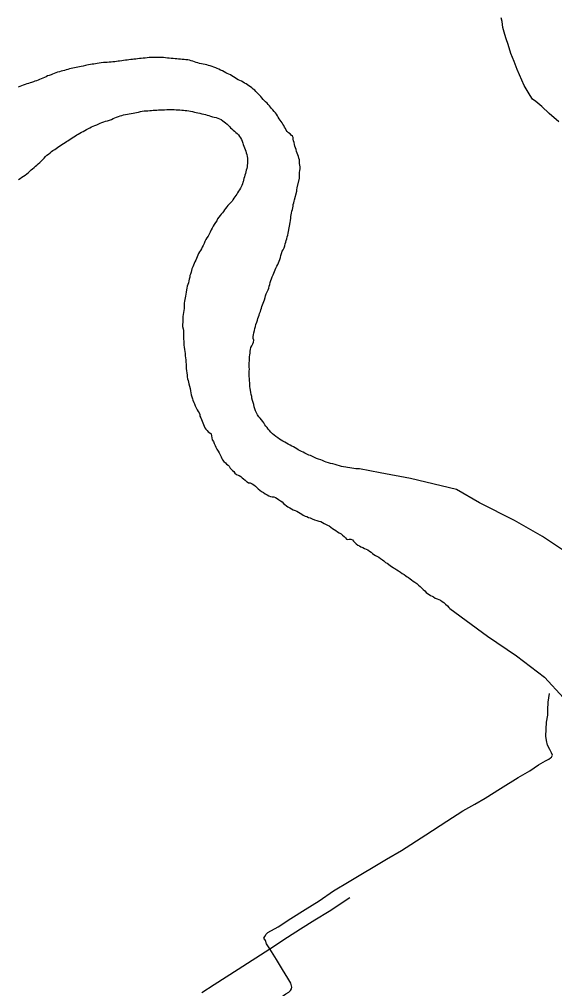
# Model space of a CAD drawing. Extents: x 1945482 to 2853149, y 66427 to 1015778.
# Drawn here: x 2306007 to 2310973, y 208065 to 217061 of the extents above; entities that cross this region are included whole.
import ezdxf

# ---------------------------------------------------------------- set-up
doc = ezdxf.new("R2010")
doc.units = 0
for name, color, linetype in [('Old_Level_35', 7, 'Continuous'), ('Old_Level_44', 7, 'Continuous'), ('Old_Level_60', 7, 'Continuous')]:
    doc.layers.add(name, color=color, linetype=linetype)

msp = doc.modelspace()

# ---------------------------------------------------------------- linework, layer by layer
at = {"layer": 'Old_Level_35'}
for points in [[(2311010.9, 216108.7), (2310921.7, 216187.2), (2310855.1, 216252.6), (2310799.3, 216298.4), (2310768.4, 216319.2), (2310745, 216354.3), (2310689.4, 216446.1), (2310667.3, 216497.2), (2310625.4, 216595.6), (2310598.5, 216668.5), (2310567.4, 216745.3), (2310542.2, 216826.4), (2310524.1, 216879.7), (2310512.4, 216921.2), (2310493.9, 216984.5), (2310487.7, 217040.3), (2310476.3, 217075.8)], [(2308329.5, 208435.1), (2308300.2, 208479), (2308290.9, 208510.6), (2308276.1, 208532), (2308285.4, 208548.4), (2308296.6, 208568.8), (2308312, 208585.5), (2308407.9, 208639.3), (2308526.9, 208716), (2308659.7, 208799.3), (2308788.6, 208878.4), (2308920.9, 208971.7), (2309067.6, 209057.5), (2309413.4, 209267.3), (2309552.3, 209346.8), (2309776.7, 209491.8), (2309971.7, 209619.6), (2310120, 209713.5), (2310233.5, 209778), (2310327.3, 209833.7), (2310471.8, 209923.5), (2310635.9, 210024), (2310741.5, 210086.2), (2310823.3, 210141.5), (2310887.9, 210178), (2310919.2, 210195.3), (2310934.8, 210205.9), (2310944.5, 210214.3), (2310950.1, 210224.5), (2310951.8, 210232.6), (2310944.9, 210254.3), (2310927.7, 210283.7), (2310908.1, 210324.9), (2310896.4, 210366.4), (2310890.8, 210408.2), (2310894.2, 210472.4), (2310897.6, 210538.5), (2310911.1, 210601.1), (2310911.2, 210651.1), (2310914.3, 210723.3), (2310925.1, 210803.7)], [(2307576.5, 207436), (2307749.2, 207540.8), (2307868.1, 207619.6), (2307994.6, 207708.6), (2308061.2, 207745.3), (2308156.6, 207811.1), (2308234.8, 207858.2), (2308299.1, 207900.7), (2308373.3, 207947.7), (2308435.9, 207984.2), (2308480.6, 208016), (2308506, 208033), (2308523.5, 208045.7), (2308532.7, 208064), (2308534.2, 208078.1), (2308531.7, 208090), (2308526.7, 208115.8), (2308496.9, 208160.7), (2308449.6, 208242.8), (2308392, 208334.5), (2308347, 208408.8), (2308329.5, 208435.1)]]:
    msp.add_lwpolyline(points, dxfattribs=at)
at = {"layer": 'Old_Level_44'}
msp.add_lwpolyline([(2307700.2, 208028.6), (2307813.3, 208102.1), (2308035.4, 208245), (2308329.5, 208435.1), (2308493.4, 208541), (2308616.3, 208620.5), (2308749.3, 208704.2), (2308880.1, 208784), (2309072.6, 208910.5)], dxfattribs=at)
at = {"layer": 'Old_Level_60'}
for points in [[(2307873, 216590), (2307857.5, 216597), (2307843.2, 216604), (2307828.2, 216612.2), (2307812, 216618.4), (2307794.7, 216624), (2307778, 216629.8), (2307763, 216634), (2307747.5, 216639), (2307729.5, 216642.6), (2307712.5, 216644.4), (2307696.5, 216647.2), (2307678.7, 216651.6), (2307662.5, 216655.8), (2307648, 216660.8), (2307632, 216666.4), (2307617.5, 216672), (2307601.5, 216677.2), (2307584.7, 216681.6), (2307569, 216684.2), (2307551.5, 216686.6), (2307535, 216688.4), (2307518.7, 216689.6), (2307501.7, 216690.6), (2307482.7, 216692.4), (2307467.5, 216694.2), (2307451.5, 216695.6), (2307435.2, 216696.6), (2307414, 216698), (2307398, 216699.6), (2307382.7, 216701), (2307364, 216703.4), (2307345.2, 216705.2), (2307327.2, 216706.6), (2307308.2, 216707.6), (2307287.5, 216707.6), (2307268.2, 216707.2), (2307249.2, 216706.8), (2307229.5, 216706.4), (2307212.2, 216705.2), (2307194.2, 216703.2), (2307174.2, 216701), (2307155.7, 216699.4), (2307138.2, 216698.2), (2307120.2, 216696.4), (2307104.2, 216694.2), (2307088, 216692.6), (2307070.5, 216691.2), (2307055.5, 216689.6), (2307040.2, 216687.6), (2307023, 216685), (2307006.5, 216683), (2306991.2, 216680.8), (2306971.7, 216678.8), (2306956.7, 216676.8), (2306937.5, 216673.8), (2306922.5, 216671.4), (2306907.5, 216669.4), (2306891.5, 216667.4), (2306873.5, 216665), (2306857.5, 216663.2), (2306839.5, 216662), (2306822.7, 216661.6), (2306805, 216660.6), (2306786.5, 216658.8), (2306766.7, 216656.6), (2306748.5, 216653.8), (2306729.5, 216650.2), (2306714.5, 216647.6), (2306698.5, 216645.4), (2306682.2, 216643.4), (2306667.2, 216641.6), (2306648.7, 216638.4), (2306634, 216635.4), (2306619.2, 216632.2), (2306599.2, 216627.6), (2306581.5, 216624), (2306565.5, 216621.2), (2306550.5, 216618.4), (2306534.7, 216615), (2306518.5, 216612), (2306502.5, 216608.6), (2306488, 216605), (2306472.7, 216600.4), (2306457.5, 216595.4), (2306442.5, 216591), (2306425.2, 216586.4), (2306409.5, 216582.2), (2306394.7, 216578.4), (2306378.2, 216574.4), (2306360, 216569.6), (2306345, 216564.8), (2306330.5, 216559.6), (2306315.2, 216553.2), (2306300.5, 216546.8), (2306284.2, 216541.2), (2306268.7, 216536.2), (2306254.5, 216528.6), (2306240, 216521.6), (2306223.2, 216514.4)], [(2308503.7, 215093.2), (2308520, 215175.7), (2308523.7, 215194.6), (2308525.5, 215215.2), (2308526, 215230.4), (2308527.5, 215246.2), (2308531.5, 215263.2), (2308535.7, 215279), (2308539.5, 215294.8), (2308543.7, 215312.6), (2308546.5, 215327.4), (2308548.5, 215342.8), (2308552, 215358.4), (2308555.1, 215372.8), (2308555.4, 215374.2), (2308558.9, 215386.9), (2308581.5, 215467.6), (2308582, 215477.4), (2308584.5, 215495.8), (2308604.7, 215588), (2308604.7, 215590.2), (2308605, 215606.8), (2308605.5, 215622.8), (2308607.5, 215639.8), (2308609.5, 215657), (2308611.2, 215674), (2308611.2, 215691.4), (2308610.5, 215706.8), (2308607.5, 215723.8), (2308605.7, 215739.8), (2308604.5, 215755.8), (2308600.5, 215772), (2308595.5, 215788.6), (2308590.2, 215804.8), (2308584.2, 215820), (2308579.2, 215835.2), (2308574, 215852.6), (2308569.5, 215867.6), (2308564.2, 215884.6), (2308560.5, 215900), (2308558, 215917), (2308551.5, 215931.8), (2308548.7, 215947.4), (2308547.5, 215963.8), (2308540.7, 215977), (2308529.7, 215987.2), (2308518.5, 215998), (2308504.7, 216007.4), (2308492, 216018.6), (2308483.5, 216032.4), (2308475.2, 216046.6), (2308468, 216060.4), (2308460.7, 216075.2), (2308452.5, 216089), (2308444.2, 216101.8), (2308435, 216113.8), (2308425.7, 216126.2), (2308417.5, 216138.8), (2308409.5, 216151.8), (2308400.7, 216166.4), (2308391.5, 216180.8), (2308382, 216193.4), (2308370.5, 216207), (2308358.5, 216220.2), (2308347, 216234), (2308336.7, 216245.6), (2308327.5, 216257.6), (2308316.7, 216270.2), (2308304.5, 216283.2), (2308292, 216294.2), (2308280, 216304), (2308267.7, 216317.8), (2308256.5, 216332), (2308246.5, 216343.8), (2308235.5, 216357), (2308224.5, 216367.8), (2308213.5, 216380), (2308201.7, 216392.6), (2308190.5, 216403.4), (2308177.5, 216413.6), (2308164.5, 216424.2), (2308151.5, 216433.4), (2308136.7, 216443.6), (2308124, 216452.8), (2308111.5, 216461), (2308096.7, 216469.4), (2308082, 216478.2), (2308067.5, 216486.4), (2308052, 216493.4), (2308038.2, 216500), (2308022.5, 216508.6), (2308008.5, 216518.2), (2307994, 216528.8), (2307979.5, 216538), (2307965.5, 216544.8), (2307951.5, 216551), (2307935.2, 216558.8), (2307921, 216565.4), (2307906.5, 216574.6), (2307890.5, 216582.8), (2307873, 216590)], [(2306223.2, 216514.4), (2306209, 216509), (2306194.5, 216503.6), (2306180.5, 216497.8), (2306165.5, 216491.4), (2306151.5, 216485.6), (2306137, 216480.4), (2306120.7, 216475.2), (2306105.7, 216471), (2306091.2, 216466.8), (2306075.5, 216461), (2306060.5, 216455), (2306043.5, 216448.8), (2306027.5, 216443.4), (2306010.7, 216437.4), (2305997, 216431)], [(2306374.5, 215879.6), (2306388.7, 215889.4), (2306401.7, 215898.8), (2306415.2, 215908), (2306430.5, 215918.2), (2306444.2, 215926.8), (2306456.7, 215934.8), (2306469.5, 215943.2), (2306483.5, 215952.8), (2306496.7, 215961.6), (2306511.5, 215970.8), (2306526.5, 215980.6), (2306540.5, 215988.8), (2306553.7, 215996.4), (2306568.2, 216004.4), (2306584.5, 216013), (2306599.2, 216020.8), (2306614.7, 216029.2), (2306629.7, 216037.6), (2306647.2, 216047.6), (2306660.7, 216054.8), (2306677, 216062.8), (2306692.5, 216070), (2306708.2, 216076.6), (2306725, 216083.2), (2306743.2, 216091.2), (2306757.2, 216097.8), (2306773, 216104.8), (2306789.7, 216111), (2306806, 216115.6), (2306824.5, 216120.2), (2306842.5, 216124.6), (2306860.5, 216131.2), (2306876.2, 216139.2), (2306892.2, 216147.2), (2306907.7, 216153.4), (2306925.2, 216159.6), (2306942.2, 216165.4), (2306957.7, 216169.8), (2306973.2, 216173.2), (2306991.7, 216176.6), (2307009, 216180), (2307025.7, 216183.4), (2307044.5, 216187), (2307061.7, 216190), (2307078.5, 216193), (2307095, 216196.6), (2307113.5, 216200.6), (2307129.5, 216204), (2307147.5, 216208), (2307165.2, 216211.2), (2307181.2, 216212), (2307198.7, 216212.4), (2307216.7, 216214), (2307232, 216216), (2307249, 216217), (2307266.5, 216218), (2307283, 216219.2), (2307299.2, 216220.2), (2307318, 216221.4), (2307334.5, 216221.8), (2307354.5, 216222.2), (2307374.7, 216222.6), (2307392.5, 216223), (2307409.5, 216223), (2307424.7, 216222.8), (2307442.5, 216222.8), (2307460.7, 216222), (2307476.5, 216221.4), (2307495.7, 216220.6), (2307514.5, 216219), (2307529.7, 216217), (2307546.2, 216215), (2307562, 216213.6), (2307579.2, 216211.6), (2307595.2, 216208.4), (2307613.5, 216204.6), (2307631.5, 216200.4), (2307647.7, 216196.6), (2307662.7, 216193.4), (2307682.2, 216189.8), (2307700.7, 216185.4), (2307717.2, 216181), (2307735, 216176.6), (2307750.2, 216172.4), (2307764.7, 216168), (2307781.5, 216162.8), (2307798.5, 216156.8), (2307814.5, 216152.8), (2307832, 216149), (2307848.2, 216144.8), (2307864.5, 216138.8), (2307878.7, 216130.8), (2307893.2, 216120.4), (2307906.5, 216109.4), (2307920.5, 216098.8), (2307933.5, 216089), (2307945.7, 216078.6), (2307956.2, 216066.6), (2307965.7, 216054.4)], [(2307965.7, 216054.4), (2307977.5, 216043.2), (2307989.7, 216032.8), (2308002.2, 216021.8), (2308014.5, 216011.2), (2308027.7, 216000), (2308040.2, 215987.8), (2308049.7, 215973.2), (2308058.5, 215959.6), (2308067.5, 215945), (2308074.5, 215929.6), (2308080.2, 215913), (2308084.5, 215898.4), (2308089.5, 215883.6), (2308094.7, 215868.4), (2308100.5, 215854), (2308106.7, 215838.6), (2308112.7, 215822.6), (2308117.2, 215806), (2308119.5, 215789.2), (2308122.5, 215772.2), (2308124.5, 215756.2), (2308125, 215739.8), (2308123.7, 215723.4), (2308121, 215708.2), (2308119.5, 215693.2), (2308117.5, 215677), (2308112.2, 215661.8), (2308107.7, 215646.2), (2308104, 215631), (2308099.5, 215615.2), (2308095.5, 215599.2), (2308090.7, 215584), (2308086.5, 215568.4), (2308082, 215552.4), (2308081.5, 215549.8), (2308077.7, 215534.2), (2308072.2, 215520), (2308065.5, 215506.2), (2308058, 215493), (2308048.5, 215479.4), (2308040.2, 215464.6), (2308032, 215451.4), (2308024.5, 215437.8), (2308015.2, 215425.6), (2308005.7, 215412.4), (2307996.2, 215400.2), (2307987.2, 215386.6), (2307980.5, 215372.4), (2307968.7, 215359.6), (2307954.5, 215346.2), (2307942.2, 215334.2), (2307931.5, 215319.8), (2307920.2, 215306.4), (2307911.5, 215291.6)], [(2305999.7, 215575.2), (2306013.7, 215584.4), (2306030, 215594.8), (2306045, 215605), (2306060, 215615.8), (2306075.2, 215627.2), (2306090.5, 215638.8), (2306104.7, 215651.2), (2306118, 215663), (2306129.5, 215673.4), (2306143.7, 215685.4), (2306155.7, 215696.8), (2306169.7, 215708.8), (2306182.5, 215719.2), (2306196.5, 215731.6), (2306210.5, 215745.4), (2306223.7, 215759.8), (2306236.5, 215773.8), (2306249.2, 215786.8), (2306263.2, 215799.4), (2306276.5, 215810.6), (2306291.2, 215822.8), (2306305.5, 215835), (2306318.5, 215844.2), (2306335.5, 215853.8), (2306349.2, 215862.4), (2306361.7, 215870.8), (2306374.5, 215879.6)], [(2307911.5, 215291.6), (2307901.5, 215277.6), (2307891, 215264.6), (2307880.5, 215251.4), (2307868.5, 215239), (2307857.2, 215225.2), (2307846.7, 215208.8), (2307837.5, 215191.6), (2307827.5, 215175), (2307815.7, 215156.8), (2307805.5, 215140.2), (2307794.2, 215122.6), (2307785.2, 215106.2), (2307777, 215086.4), (2307767.7, 215068), (2307757.2, 215049.4), (2307746.5, 215033.6), (2307737.5, 215017.4), (2307729, 214999.2), (2307720.2, 214979.8), (2307711.5, 214961.6), (2307703.7, 214945.8), (2307696.2, 214929.6), (2307687.2, 214914.8), (2307677.5, 214902), (2307669.5, 214887.4), (2307662, 214873.2), (2307656.2, 214856.8), (2307649.7, 214840.8), (2307643, 214826.8), (2307635.5, 214809.6), (2307629.5, 214794.6), (2307623, 214778.8), (2307616.2, 214762.4), (2307608.5, 214744.2), (2307604.7, 214729.4), (2307601, 214713), (2307593.2, 214696.2), (2307588, 214683.6), (2307587.7, 214667), (2307582.7, 214649.4), (2307578.5, 214634), (2307574.7, 214615.4), (2307569.7, 214600), (2307565.2, 214583), (2307560.7, 214566), (2307557.5, 214548.8), (2307554.5, 214529.2), (2307550.5, 214510.8), (2307547.5, 214492.2), (2307544.7, 214476.4), (2307542.2, 214461.4), (2307538.2, 214445.2), (2307536, 214427.8), (2307535.7, 214410.4), (2307535.5, 214395.2), (2307534.7, 214375.8), (2307533.2, 214357), (2307530.5, 214339.6), (2307527.2, 214322.6), (2307525, 214302.8), (2307524.5, 214285.2), (2307524.2, 214266.8), (2307522.5, 214248.8), (2307521.2, 214229.2), (2307521.7, 214209.6), (2307525.5, 214189.6), (2307528.5, 214172.2), (2307529.5, 214152.4), (2307530, 214133.6), (2307531, 214112.8), (2307531.2, 214093.4), (2307531.5, 214073.4), (2307532.7, 214056), (2307534.2, 214036.4), (2307536.2, 214017.8), (2307539.7, 213997.2), (2307542.5, 213978.4), (2307544.5, 213958.2), (2307546.5, 213939.2), (2307549, 213920.6), (2307551.5, 213900.6), (2307552.7, 213879), (2307553.2, 213859), (2307553.5, 213837.2), (2307555.5, 213819.2), (2307557.5, 213798.4), (2307560, 213780.2), (2307562.5, 213759.2), (2307564.2, 213741.4), (2307567.5, 213724.8), (2307572, 213708.6), (2307576, 213692.8), (2307579.7, 213677.2), (2307585.2, 213656), (2307590.7, 213635.4), (2307594.2, 213614.4), (2307597.5, 213594.4), (2307602, 213575.6)], [(2308147.5, 213963.6), (2308149.5, 213981.6), (2308151.5, 213997.8), (2308154, 214014.8), (2308162.5, 214031.2), (2308173.5, 214047.8), (2308179.7, 214064.8), (2308181, 214082.8), (2308176.2, 214098), (2308177, 214116.6), (2308178.5, 214134.2), (2308183.2, 214152), (2308187.7, 214172.4), (2308192.5, 214191), (2308196.5, 214210.6), (2308202.2, 214228.2), (2308209.2, 214249.2), (2308216.2, 214269), (2308220.5, 214284), (2308225.7, 214299.8), (2308231, 214314.6), (2308236.2, 214329.6), (2308243.2, 214349), (2308248.7, 214364.6), (2308253, 214379), (2308258, 214395), (2308264.2, 214412.4), (2308270.2, 214426.6), (2308275.7, 214443.4), (2308281, 214458.6), (2308287, 214478.4), (2308289.5, 214494.8), (2308296, 214512.6), (2308305.7, 214531), (2308314.5, 214551.2), (2308320.2, 214567.2), (2308326, 214583), (2308330, 214600.2), (2308333, 214617.4), (2308338.5, 214636), (2308345.5, 214653.2), (2308353.2, 214670.6), (2308360.7, 214688.6), (2308367.2, 214703.8), (2308373, 214721.8), (2308379.7, 214735.6), (2308386.5, 214750.2), (2308395.5, 214768.6), (2308403.5, 214784), (2308409.7, 214799.6), (2308416.5, 214816.2), (2308422.5, 214833), (2308428.2, 214851), (2308432.2, 214869.2), (2308438.7, 214888), (2308446.7, 214908.2), (2308453.2, 214921.8), (2308462.5, 214939.8), (2308469.7, 214959.6), (2308474.5, 214976), (2308479.2, 214993.8), (2308483, 215009), (2308487.2, 215024.8), (2308491.7, 215041), (2308498.5, 215058.6), (2308502.2, 215075.6), (2308503.7, 215093.2)], [(2311148.6, 212069), (2310860.6, 212260.6), (2310600.5, 212408.7), (2310275.3, 212574.2), (2310061.7, 212696.2), (2309634.3, 212800.7), (2309355.6, 212853), (2309162.2, 212888.6), (2309145.5, 212887.4), (2309127.7, 212890.4), (2309109, 212892), (2309090.2, 212894.2), (2309071.5, 212897.6), (2309051.2, 212901.2), (2309036.2, 212903.4), (2309015.5, 212906.8), (2308995, 212911), (2308976.5, 212916.6), (2308956.2, 212921.6), (2308937.2, 212928.6), (2308916, 212934.2), (2308895, 212939.4), (2308873.5, 212945.2), (2308852.5, 212952.2), (2308838.5, 212958.2), (2308818.5, 212967.6), (2308803.5, 212972.2), (2308783.7, 212978.4), (2308763, 212985.6), (2308745.2, 212994.2), (2308725.5, 213003.6), (2308707.2, 213012), (2308693, 213016.8), (2308674.2, 213023.8), (2308656.5, 213033.6), (2308639.5, 213042.4), (2308623.5, 213050.2), (2308607.2, 213057.6), (2308593.7, 213065.8), (2308580, 213075), (2308565.5, 213084.6), (2308550.5, 213091.8), (2308534.7, 213099.6), (2308518.5, 213107.8), (2308502.2, 213116.6), (2308486, 213125.8), (2308469.7, 213135.2), (2308452.7, 213144.6), (2308436.2, 213154.6), (2308419.7, 213165.4), (2308403.5, 213176), (2308386.7, 213187.6), (2308369.7, 213200), (2308355, 213213.4), (2308340, 213228.4), (2308326.5, 213244), (2308315.2, 213256.2), (2308304.7, 213272.2), (2308294.5, 213285.4), (2308284, 213298), (2308275.5, 213314.4), (2308264.5, 213328.4), (2308252.2, 213343.2), (2308240.2, 213358.6), (2308236.7, 213362.6), (2308228, 213372.4), (2308215.5, 213389.4), (2308206, 213407.2), (2308198.7, 213426.8), (2308193, 213445.4), (2308186.5, 213465.6), (2308182.2, 213485), (2308176, 213505.4), (2308169.5, 213524.2), (2308165.2, 213544), (2308162.2, 213561), (2308158.5, 213577.8), (2308155.7, 213598.4), (2308152, 213619.8), (2308149.5, 213635), (2308146.7, 213653.4), (2308146.5, 213669.6), (2308144.7, 213686.8), (2308141.5, 213706.4), (2308141, 213727.8), (2308140.5, 213745.2), (2308138.2, 213761.4), (2308139.2, 213779), (2308140.5, 213796.4), (2308140.7, 213815.2), (2308140.5, 213832.8), (2308140.5, 213852.4), (2308140.2, 213872.8), (2308140.7, 213891.2), (2308142, 213910.4), (2308143.5, 213927), (2308145.5, 213946.2), (2308147.5, 213963.6)], [(2307602, 213575.6), (2307607.2, 213557.6), (2307613, 213539.2), (2307617.5, 213524.8), (2307625, 213505.6), (2307630.7, 213491.4), (2307639.5, 213473), (2307648.2, 213455), (2307656.2, 213436.6), (2307665.2, 213421.8), (2307674.5, 213408.4), (2307680.2, 213393), (2307682.7, 213378.4), (2307689.2, 213363.2), (2307697, 213348), (2307703.5, 213332.2), (2307709.5, 213316.4), (2307714, 213300.6), (2307720.5, 213284.8), (2307728.7, 213270.8), (2307738, 213258.4), (2307748.5, 213243.6), (2307760, 213233.6), (2307775.5, 213224.6), (2307785.2, 213213.8), (2307789, 213194.6), (2307792.5, 213177.8), (2307797.2, 213159.4), (2307807.2, 213142.8), (2307815.5, 213124.6), (2307823.7, 213105.2), (2307830.2, 213090.8), (2307840.2, 213072.2), (2307850.7, 213052.8), (2307859.5, 213036.2), (2307869.5, 213017.6), (2307877.7, 213001.6), (2307885, 212985.6), (2307892.2, 212971.6), (2307904, 212957.6), (2307918, 212945.2), (2307930.2, 212932), (2307945.5, 212924.4), (2307954.5, 212912.6), (2307962.2, 212896.2), (2307973.5, 212885), (2307985.5, 212874.6), (2307996, 212863.6), (2308007, 212849.4), (2308021.7, 212837.6), (2308035.7, 212831.6), (2308047.5, 212828.6), (2308062.5, 212816.8), (2308074.5, 212805.8), (2308087.7, 212794.8), (2308101.2, 212784.4), (2308114, 212772.6), (2308119.2, 212768.8), (2308132.2, 212760.4), (2308148.5, 212757.8), (2308166.5, 212750.2), (2308182.5, 212739.6), (2308196.5, 212728.6), (2308209.7, 212716.6), (2308221.5, 212704.8), (2308237.2, 212691), (2308253.5, 212677.8), (2308270.7, 212668), (2308288.7, 212657.6), (2308305.5, 212648), (2308322.5, 212639), (2308335.7, 212631.6), (2308352, 212630.2), (2308368, 212630.2), (2308384.5, 212624.2), (2308397.5, 212614.6), (2308412.5, 212604), (2308428.5, 212593.2), (2308444.7, 212582), (2308458.5, 212568.6), (2308471, 212556.4), (2308484, 212544.4), (2308499.2, 212536.4), (2308517.5, 212527.2), (2308531.5, 212516.8), (2308548.2, 212507.2), (2308566, 212501), (2308581.7, 212494.6), (2308598, 212486), (2308613, 212476.8), (2308627.5, 212468.6), (2308641.5, 212460.2), (2308660, 212450.2), (2308674.2, 212445.2), (2308691, 212437.6), (2308705.5, 212432.8), (2308725, 212425), (2308745.7, 212416.8), (2308765.5, 212409.2), (2308784.7, 212403.4)], [(2308784.7, 212403.4), (2308803, 212399.6), (2308818.2, 212392.2), (2308836.2, 212382.4), (2308852, 212372.8), (2308866.5, 212367.2), (2308879.7, 212360), (2308896.5, 212347.4), (2308912.5, 212336.6), (2308926.5, 212326.4), (2308943.5, 212315.4), (2308959.7, 212304), (2308975, 212295), (2308992, 212284.2), (2309005.2, 212272.2), (2309019.5, 212260.8), (2309031.2, 212249.8), (2309040.5, 212236.4), (2309048.7, 212232.4), (2309065.5, 212234.8), (2309081.5, 212235), (2309096.2, 212229.2), (2309107.7, 212218), (2309120, 212205.6), (2309132.7, 212192.6), (2309147.5, 212181.8), (2309161.2, 212174), (2309176.5, 212164.6), (2309193.5, 212157.8), (2309208.2, 212151), (2309225.5, 212144.4), (2309240.5, 212136.2), (2309255.5, 212126.2), (2309270.5, 212114.8), (2309284.5, 212102.2), (2309296.7, 212093.4), (2309310.2, 212085.8), (2309328.5, 212074.8), (2309342, 212067.8), (2309357.5, 212055.8), (2309374.5, 212043.2), (2309387.5, 212034.2), (2309404, 212021), (2309418.5, 212013.2), (2309432, 212003), (2309451, 211988.6), (2309464.7, 211980.4), (2309477.2, 211971.2), (2309490, 211962.4), (2309509.2, 211952.6), (2309525.5, 211943), (2309543.7, 211931.4), (2309559.5, 211919), (2309576.5, 211907.4), (2309591, 211896.4), (2309603.5, 211887), (2309617.2, 211879.6)], [(2309617.2, 211879.6), (2309632.5, 211867.8), (2309645, 211858.4), (2309661.7, 211846.8), (2309676.2, 211836.2), (2309694.5, 211823.2), (2309711.5, 211809), (2309725.5, 211796.4), (2309742, 211782), (2309754.7, 211768), (2309767.5, 211756.2), (2309782.2, 211742.6), (2309795, 211731.2), (2309808, 211722.4), (2309822, 211714.8), (2309836, 211708), (2309849.5, 211701.2), (2309864.5, 211689.8), (2309881.7, 211681), (2309897.5, 211676), (2309913.2, 211670), (2309929.5, 211658.6), (2309944.7, 211647.4), (2309960, 211634.2), (2309978, 211617.8), (2309991.7, 211602.8), (2310000, 211594)], [(2310000, 211594), (2310349.7, 211337.2), (2310619.1, 211154.3), (2310879.2, 210953.9), (2311232.2, 210570.6), (2311455.2, 210422.5), (2311808.2, 210178.6), (2312012.6, 210152.5), (2312198.4, 210065.4), (2312402.8, 210013.1), (2312477.2, 210000)]]:
    msp.add_lwpolyline(points, dxfattribs=at)

doc.saveas('drawing.dxf')
